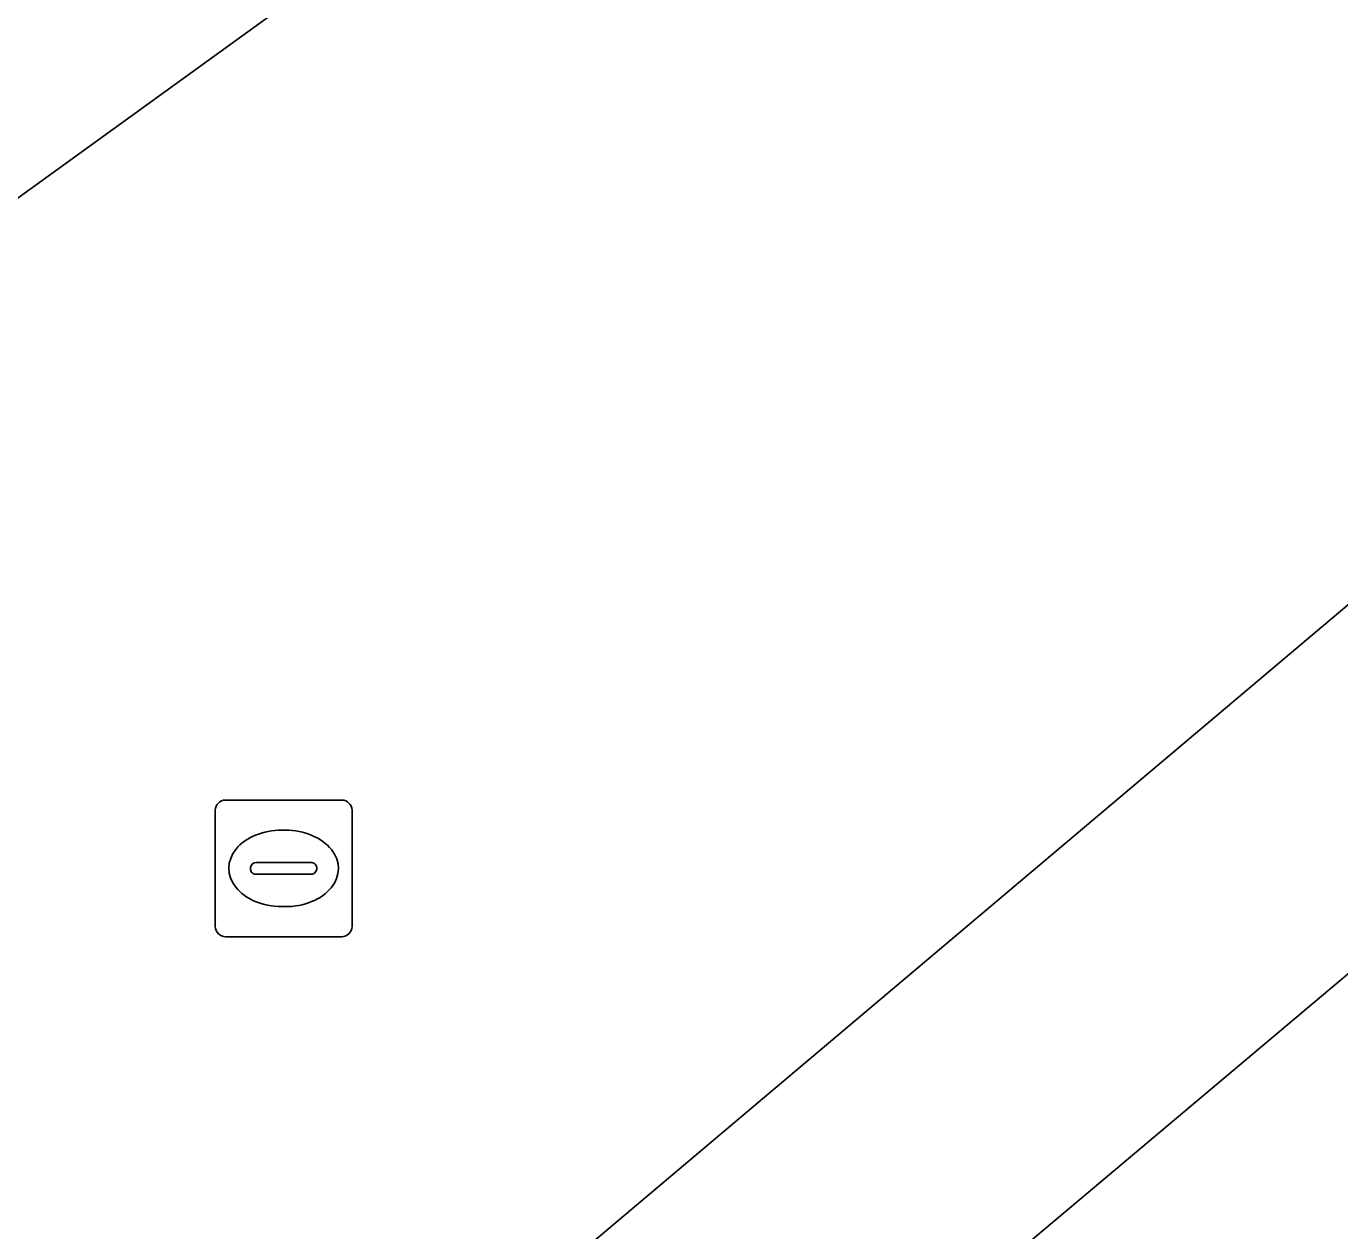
# Model space of a CAD drawing. Extents: x 161087 to 161926, y 382572 to 383873.
# Drawn here: x 161327.02 to 161336.63, y 383067.62 to 383076.44 of the extents above; entities that cross this region are included whole.
import ezdxf

# ---------------------------------------------------------------- set-up
doc = ezdxf.new("R2010")
doc.units = 0
for name, color, linetype in [('IMGEO_Kolk', 7, 'Continuous'), ('IMGEO_Pand', 7, 'Continuous'), ('IMGEO_Rijbaan_lokaal_open', 7, 'Continuous'), ('IMGEO_Voetgangersgebied_open', 7, 'Continuous'), ('IMGEO_Voetpad_open', 7, 'Continuous')]:
    doc.layers.add(name, color=color, linetype=linetype)

msp = doc.modelspace()

# ---------------------------------------------------------------- linework, layer by layer
at = {"layer": 'IMGEO_Kolk'}
for p, q in [((161328.4759, 383070.7735), (161329.3281, 383070.7735)), ((161328.4015, 383069.8469), (161328.4015, 383070.6991)), ((161329.4025, 383070.6991), (161329.4025, 383069.8469)), ((161328.8895, 383070.5527), (161328.9145, 383070.5527)), ((161328.703, 383070.3163), (161329.1009, 383070.3163)), ((161328.6599, 383070.2669), (161328.6599, 383070.2791)), ((161329.0975, 383070.2297), (161328.6996, 383070.2297)), ((161329.144, 383070.2791), (161329.144, 383070.2669)), ((161328.9115, 383069.9933), (161328.8866, 383069.9933)), ((161329.3281, 383069.7725), (161328.4759, 383069.7725))]:
    msp.add_line(p, q, dxfattribs=at)
for points in [[(161328.4759, 383070.7735), (161329.3281, 383070.7735)], [(161328.4015, 383069.8469), (161328.4015, 383070.6991)], [(161329.4025, 383070.6991), (161329.4025, 383069.8469)], [(161329.3281, 383069.7725), (161328.4759, 383069.7725)]]:
    msp.add_lwpolyline(points, dxfattribs=at)
for centre, radius, start, end in [((161328.478, 383070.697), 0.0765, 91.55205, 178.44795), ((161328.478, 383070.697), 0.0765, 91.55205, 178.44795), ((161329.326, 383070.697), 0.0765, 1.55205, 88.44795), ((161329.326, 383070.697), 0.0765, 1.55205, 88.44795), ((161328.7001, 383070.2761), 0.0403, 85.87752, 175.75265), ((161329.1054, 383070.2779), 0.0386, 1.73085, 96.63898), ((161328.6966, 383070.2662), 0.0366, 178.93798, 274.71019), ((161329.1014, 383070.2725), 0.043, 264.86636, 352.45326), ((161328.478, 383069.849), 0.0765, 181.55205, 268.44795), ((161328.478, 383069.849), 0.0765, 181.55205, 268.44795), ((161329.326, 383069.849), 0.0765, 271.55205, 358.44795), ((161329.326, 383069.849), 0.0765, 271.55205, 358.44795)]:
    msp.add_arc(centre, radius, start, end, dxfattribs=at)
for centre, major_axis, ratio, start_param, end_param in [((161328.888, 383070.273), (-0.3872, 0.002), 0.722429, 4.712389, 7.853982), ((161328.913, 383070.273), (-0.3901, 0.002), 0.717154, 1.570796, 4.712389)]:
    msp.add_ellipse(centre, major_axis=major_axis, ratio=ratio, start_param=start_param, end_param=end_param, dxfattribs=at)
at = {"layer": 'IMGEO_Pand'}
msp.add_lwpolyline([(161343.591, 383052.648), (161348.807, 383056.868), (161345.668, 383061.123), (161338.071, 383070.66), (161337.93, 383070.541), (161332.485, 383065.961), (161338.407, 383058.427), (161340.56, 383056.66), (161342.833, 383053.65)], close=True, dxfattribs=at)
at = {"layer": 'IMGEO_Rijbaan_lokaal_open'}
for points in [[(161362.829, 383095.814), (161364.77, 383097.35), (161362.866, 383099.876), (161359.598, 383104.154), (161357.76, 383102.637), (161353.934, 383096.833), (161331.379, 383078.376), (161324.754, 383073.591), (161319.89, 383069.645), (161317.769, 383067.924), (161324.746, 383059.32), (161325.561, 383058.315)], [(161325.261, 383062.484), (161325.595, 383062.843), (161354.821, 383087.495)]]:
    msp.add_lwpolyline(points, dxfattribs=at)
at = {"layer": 'IMGEO_Voetgangersgebied_open'}
msp.add_lwpolyline([(161353.934, 383096.833), (161357.76, 383102.637), (161355.325, 383105.517), (161357.325, 383107.176), (161353.567, 383112.777), (161350.565, 383110.309), (161346.896, 383114.722), (161346.807, 383114.65), (161342.789, 383111.42), (161342.668, 383111.323), (161349.672, 383102.844), (161315.817, 383074.812), (161319.89, 383069.645), (161324.754, 383073.591), (161331.379, 383078.376)], close=True, dxfattribs=at)
at = {"layer": 'IMGEO_Voetpad_open'}
for points in [[(161354.821, 383087.495), (161325.595, 383062.843), (161325.261, 383062.484), (161326.89, 383060.523)], [(161327.199, 383061.585), (161328.085, 383062.31), (161328.256, 383062.101), (161330.489, 383063.928), (161330.317, 383064.136), (161332.485, 383065.961), (161337.93, 383070.541), (161338.071, 383070.66), (161342.739, 383074.613), (161342.835, 383074.693), (161347.663, 383078.781), (161347.804, 383078.905), (161354.318, 383084.62)]]:
    msp.add_lwpolyline(points, dxfattribs=at)

doc.saveas('drawing.dxf')
